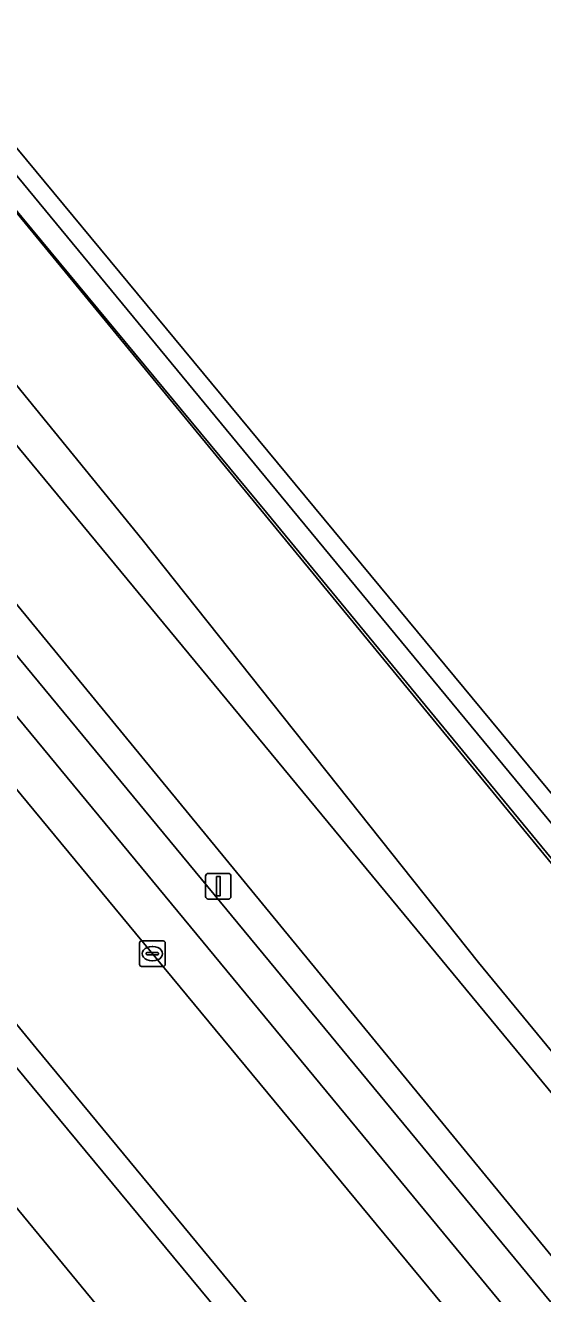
# Model space of a CAD drawing. Extents: x 158793 to 159888, y 384317 to 385256.
# Drawn here: x 159428.03 to 159448.26, y 385031.19 to 385080.79 of the extents above; entities that cross this region are included whole.
import ezdxf

# ---------------------------------------------------------------- set-up
doc = ezdxf.new("R2010")
doc.units = 0
for name, color, linetype in [('IMGEO_Fietspad_gesloten', 7, 'Continuous'), ('IMGEO_Grasland_overig', 7, 'Continuous'), ('IMGEO_Groenvoorziening', 7, 'Continuous'), ('IMGEO_Hek', 7, 'Continuous'), ('IMGEO_Kolk', 7, 'Continuous'), ('IMGEO_Lichtmast', 7, 'Continuous'), ('IMGEO_Parkeervlak_open', 7, 'Continuous'), ('IMGEO_Rijbaan_lokaal_open', 7, 'Continuous'), ('IMGEO_Spoorbaan_halfverhard', 7, 'Continuous'), ('IMGEO_Terreindeel_gesloten', 7, 'Continuous'), ('IMGEO_Verkeerseiland_open', 7, 'Continuous'), ('IMGEO_Voetpad_open', 7, 'Continuous')]:
    doc.layers.add(name, color=color, linetype=linetype)

msp = doc.modelspace()

# ---------------------------------------------------------------- linework, layer by layer
at = {"layer": 'IMGEO_Fietspad_gesloten'}
msp.add_lwpolyline([(159392.221, 385077.556), (159398.871, 385069.463), (159412.232, 385053.326), (159424.262, 385038.689), (159425.141, 385037.619), (159437.96, 385022.078), (159441.576, 385017.691), (159446.9, 385011.233), (159450.98, 385006.284), (159456.169, 385000), (159463.854, 384990.694), (159464.988, 384989.328), (159467.665, 384986.104), (159477.003, 384974.858), (159489.623, 384959.686), (159490.048, 384959.172), (159492.795, 384961.44), (159492.69, 384961.567), (159492.646, 384961.62), (159460.845, 385000), (159427.599, 385040.125)], dxfattribs=at)
at = {"layer": 'IMGEO_Grasland_overig'}
for points in [[(159320.599, 385188.545), (159435.874, 385048.176), (159480.455, 384993.887), (159494.557, 384976.714), (159498.367, 384972.113), (159499.262, 384971.033), (159505.464, 384963.64), (159508.186, 384960.258), (159630.789, 384812.222)], [(159381.818, 385121.964), (159395.478, 385105.84), (159422.001, 385073.661), (159432.599, 385060.675), (159445.752, 385044.139), (159461.175, 385025.404), (159474.366, 385009.682), (159485.452, 384996.701), (159497.094, 384982.699), (159508.594, 384968.418), (159520.403, 384954.166), (159532.311, 384940.054), (159543.732, 384926.039), (159553.332, 384914.821), (159563.557, 384902.44), (159566.627, 384904.959), (159564.887, 384907.048), (159528.041, 384951.662), (159493.012, 384994.28), (159470.7, 385021.144), (159427.85, 385073.253), (159340.344, 385179.112)], [(159543.732, 384926.039), (159532.311, 384940.054), (159520.403, 384954.166), (159508.594, 384968.418), (159497.094, 384982.699), (159485.452, 384996.701), (159474.366, 385009.682), (159461.175, 385025.404), (159445.752, 385044.139), (159432.599, 385060.675), (159422.001, 385073.661), (159395.478, 385105.84), (159381.818, 385121.964)], [(159540.039, 384928.759), (159528.546, 384943.134), (159502.442, 384973.887), (159489.927, 384988.239), (159466.69, 385016.979), (159450.466, 385036.803), (159426.293, 385066.023), (159412.227, 385082.788), (159400.256, 385097.837), (159389.592, 385110.954)], [(159389.592, 385110.954), (159400.256, 385097.837), (159412.227, 385082.788), (159426.293, 385066.023), (159450.466, 385036.803), (159466.69, 385016.979), (159489.927, 384988.239), (159502.442, 384973.887), (159528.546, 384943.134), (159540.039, 384928.759)]]:
    msp.add_lwpolyline(points, dxfattribs=at)
at = {"layer": 'IMGEO_Groenvoorziening'}
for points in [[(159508.186, 384960.258), (159505.464, 384963.64), (159499.262, 384971.033), (159498.367, 384972.113), (159494.557, 384976.714), (159480.455, 384993.887), (159435.874, 385048.176), (159320.599, 385188.545), (159302.586, 385210.352), (159284.076, 385232.76), (159282.981, 385235.178), (159282.836, 385235.498), (159282.422, 385238.521), (159283.262, 385241.397), (159284.651, 385244.041), (159286.033, 385245.528), (159285.586, 385246.063), (159281.152, 385238.85)], [(159318.533, 385188.249), (159434.917, 385047.393), (159500.475, 384968.05), (159507.986, 384958.96), (159519.229, 384945.296), (159521.522, 384942.521), (159537.859, 384922.752)]]:
    msp.add_lwpolyline(points, dxfattribs=at)
at = {"layer": 'IMGEO_Hek'}
msp.add_lwpolyline([(159383.324, 385127.243), (159419.948, 385082.936), (159427.888, 385073.287), (159437.454, 385061.733), (159448.597, 385048.217), (159469.341, 385023.111), (159474.059, 385017.401), (159480.46, 385009.693), (159486.821, 385001.974), (159494.758, 384992.324), (159502.719, 384982.68), (159510.631, 384973.029), (159526.535, 384953.748), (159529.73, 384949.862), (159534.481, 384944.096), (159540.858, 384936.397), (159547.185, 384928.671)], dxfattribs=at)
at = {"layer": 'IMGEO_Kolk'}
for p, q in [((159432.494, 385044.056), (159432.494, 385044.908)), ((159432.569, 385044.982), (159433.421, 385044.982)), ((159432.982, 385044.762), (159433.007, 385044.762)), ((159433.495, 385044.908), (159433.495, 385044.056)), ((159432.753, 385044.476), (159432.753, 385044.488)), ((159433.191, 385044.439), (159432.793, 385044.439)), ((159432.796, 385044.525), (159433.194, 385044.525)), ((159433.005, 385044.202), (159432.98, 385044.202)), ((159433.237, 385044.488), (159433.237, 385044.476)), ((159433.421, 385043.982), (159432.569, 385043.982))]:
    msp.add_line(p, q, dxfattribs=at)
for points in [[(159432.494, 385044.056), (159432.494, 385044.908)], [(159432.569, 385044.982), (159433.421, 385044.982)], [(159433.495, 385044.908), (159433.495, 385044.056)], [(159433.421, 385043.982), (159432.569, 385043.982)]]:
    msp.add_lwpolyline(points, dxfattribs=at)
for centre, radius, start, end in [((159432.571, 385044.906), 0.0765, 91.552, 178.448), ((159432.571, 385044.906), 0.0765, 91.552, 178.448), ((159433.419, 385044.906), 0.0765, 1.552, 88.448), ((159433.419, 385044.906), 0.0765, 1.552, 88.448), ((159432.793, 385044.485), 0.0403, 85.8775, 175.7526), ((159432.79, 385044.475), 0.0366, 178.938, 274.7102), ((159433.194, 385044.482), 0.043, 264.8664, 352.4533), ((159433.198, 385044.487), 0.0386, 1.7309, 96.639), ((159432.571, 385044.058), 0.0765, 181.552, 268.448), ((159432.571, 385044.058), 0.0765, 181.552, 268.448), ((159433.419, 385044.058), 0.0765, 271.552, 358.448), ((159433.419, 385044.058), 0.0765, 271.552, 358.448)]:
    msp.add_arc(centre, radius, start, end, dxfattribs=at)
for centre, major_axis, ratio, start_param, end_param in [((159432.981, 385044.482), (-0.387, 0.002), 0.722429, 4.712389, 7.853982), ((159433.006, 385044.482), (-0.39, 0.002), 0.717154, 1.570796, 4.712389)]:
    msp.add_ellipse(centre, major_axis=major_axis, ratio=ratio, start_param=start_param, end_param=end_param, dxfattribs=at)
at = {"layer": 'IMGEO_Lichtmast'}
for p, q in [((159435.079, 385046.719), (159435.079, 385047.519)), ((159435.079, 385047.519), (159435.079, 385046.719)), ((159435.179, 385047.619), (159435.969, 385047.619)), ((159435.969, 385047.619), (159435.179, 385047.619)), ((159436.069, 385047.519), (159436.069, 385046.719)), ((159436.069, 385046.719), (159436.069, 385047.519)), ((159435.969, 385046.619), (159435.179, 385046.619)), ((159435.179, 385046.619), (159435.969, 385046.619))]:
    msp.add_line(p, q, dxfattribs=at)
msp.add_lwpolyline([(159435.499, 385047.494), (159435.649, 385047.494), (159435.649, 385046.744), (159435.499, 385046.744), (159435.499, 385047.494)], dxfattribs=at)
for centre, start, end in [((159435.179, 385047.519), 90, 180), ((159435.179, 385047.519), 90, 180), ((159435.969, 385047.519), 0, 90), ((159435.969, 385047.519), 360, 90), ((159435.179, 385046.719), 180, 270), ((159435.179, 385046.719), 180, 270), ((159435.969, 385046.719), 270, 0), ((159435.969, 385046.719), 270, 0)]:
    msp.add_arc(centre, 0.1, start, end, dxfattribs=at)
at = {"layer": 'IMGEO_Parkeervlak_open'}
for points in [[(159313.357, 385189.189), (159432.332, 385045.283), (159493.008, 384971.951), (159497.965, 384965.89), (159499.325, 384967.06), (159433.745, 385046.437)], [(159433.745, 385046.437), (159316.51, 385188.336), (159315.873, 385188.617), (159314.82, 385188.613)]]:
    msp.add_lwpolyline(points, dxfattribs=at)
at = {"layer": 'IMGEO_Rijbaan_lokaal_open'}
for points in [[(159432.332, 385045.283), (159313.357, 385189.189), (159311.197, 385191.652), (159302.328, 385201.094), (159280.856, 385226.085), (159278.105, 385229.304), (159276.687, 385231.169), (159273.891, 385228.012), (159283.004, 385217.409)], [(159306.08, 385188.626), (159310.648, 385183.424), (159427.797, 385041.577), (159428.452, 385040.783), (159462.165, 385000), (159491.21, 384964.667), (159493.289, 384962.168), (159493.447, 384961.978), (159497.965, 384965.89), (159493.008, 384971.951), (159432.332, 385045.283)]]:
    msp.add_lwpolyline(points, dxfattribs=at)
at = {"layer": 'IMGEO_Spoorbaan_halfverhard'}
for points in [[(159629.688, 384832.232), (159424.407, 385079.936), (159290.987, 385240.928)], [(159392.075, 385118.019), (159400.497, 385107.572), (159410.708, 385095.473), (159421.234, 385082.721), (159438.711, 385061.553), (159451.729, 385045.807), (159464.416, 385030.34), (159473.571, 385019.29), (159481.951, 385009.216), (159488.169, 385001.676), (159507.455, 384978.182), (159528.436, 384952.721), (159538.316, 384940.816), (159543.418, 384934.616), (159570.742, 384901.461)]]:
    msp.add_lwpolyline(points, dxfattribs=at)
at = {"layer": 'IMGEO_Terreindeel_gesloten'}
for points in [[(159340.344, 385179.112), (159427.85, 385073.253), (159470.7, 385021.144), (159493.012, 384994.28), (159528.041, 384951.662), (159564.887, 384907.048)], [(159570.742, 384901.461), (159543.418, 384934.616), (159538.316, 384940.816), (159528.436, 384952.721), (159507.455, 384978.182), (159488.169, 385001.676), (159481.951, 385009.216), (159473.571, 385019.29), (159464.416, 385030.34), (159451.729, 385045.807), (159438.711, 385061.553), (159421.234, 385082.721), (159410.708, 385095.473), (159400.497, 385107.572), (159392.075, 385118.019)]]:
    msp.add_lwpolyline(points, dxfattribs=at)
at = {"layer": 'IMGEO_Verkeerseiland_open'}
for points in [[(159428.452, 385040.783), (159427.797, 385041.577), (159310.648, 385183.424), (159306.08, 385188.626)], [(159305.292, 385187.89), (159310.139, 385182.556), (159426.963, 385040.896), (159427.599, 385040.125), (159460.845, 385000), (159492.646, 384961.62)], [(159493.289, 384962.168), (159491.21, 384964.667), (159462.165, 385000), (159428.452, 385040.783)]]:
    msp.add_lwpolyline(points, dxfattribs=at)
at = {"layer": 'IMGEO_Voetpad_open'}
for points in [[(159434.917, 385047.393), (159318.533, 385188.249), (159317.566, 385189.466), (159314.132, 385193.095), (159306.987, 385199.894), (159303.771, 385202.868), (159279.82, 385230.712), (159278.394, 385232.554), (159276.687, 385231.169), (159278.105, 385229.304), (159280.856, 385226.085), (159302.328, 385201.094), (159311.197, 385191.652), (159313.357, 385189.189)], [(159314.82, 385188.613), (159315.873, 385188.617), (159316.51, 385188.336), (159433.745, 385046.437), (159499.325, 384967.06), (159500.475, 384968.05), (159434.917, 385047.393)], [(159446.9, 385011.233), (159441.576, 385017.691), (159437.96, 385022.078), (159425.141, 385037.619), (159424.262, 385038.689), (159412.232, 385053.326), (159398.871, 385069.463), (159392.221, 385077.556)]]:
    msp.add_lwpolyline(points, dxfattribs=at)

doc.saveas('drawing.dxf')
